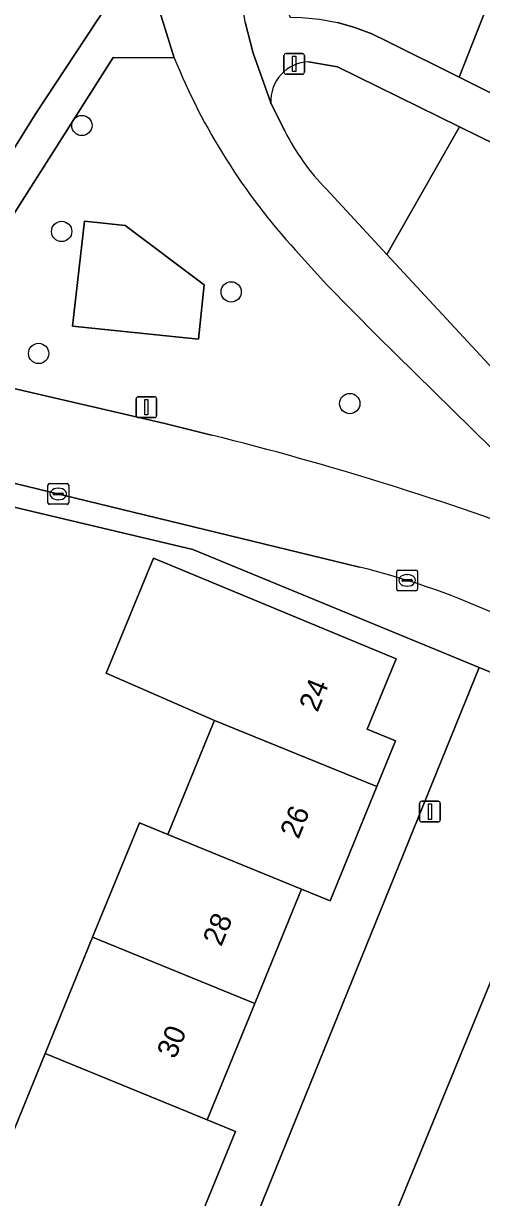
# Model space of a CAD drawing. Extents: x 157767 to 159172, y 387839 to 389425.
# Drawn here: x 158798.2 to 158820.3, y 388634 to 388690.6 of the extents above; entities that cross this region are included whole.
import ezdxf

# ---------------------------------------------------------------- set-up
doc = ezdxf.new("R2010")
doc.units = 0
for name, color, linetype in [('IMGEO_Berm_groen', 7, 'Continuous'), ('IMGEO_Boom', 7, 'Continuous'), ('IMGEO_Erf', 7, 'Continuous'), ('IMGEO_Fietspad_gesloten', 7, 'Continuous'), ('IMGEO_Groenvoorziening', 7, 'Continuous'), ('IMGEO_Kolk', 7, 'Continuous'), ('IMGEO_Lichtmast', 7, 'Continuous'), ('IMGEO_Pand', 7, 'Continuous'), ('IMGEO_Pand_nummerreeks', 7, 'Continuous'), ('IMGEO_Parkeervlak_open', 7, 'Continuous'), ('IMGEO_Terreindeel_open', 7, 'Continuous'), ('IMGEO_Verkeersbordpaal', 7, 'Continuous'), ('IMGEO_Voetpad_gesloten', 7, 'Continuous'), ('IMGEO_Voetpad_open', 7, 'Continuous')]:
    doc.layers.add(name, color=color, linetype=linetype)

msp = doc.modelspace()

# ---------------------------------------------------------------- linework, layer by layer
at = {"layer": 'IMGEO_Berm_groen'}
for points in [[(158805.445, 388688.949), (158802.494, 388688.951), (158796.515, 388679.533)], [(158819.196, 388685.606), (158813.307, 388688.5), (158811.924, 388688.751)], [(158810.101, 388686.769), (158810.779, 388685.405)], [(158812.766, 388682.617), (158815.69, 388679.458), (158819.196, 388685.606)], [(158815.227, 388675.523), (158812.797, 388677.986), (158811.289, 388679.667)], [(158823.974, 388665.504), (158824.347, 388666.557), (158815.227, 388675.523)], [(158795.937, 388674.242), (158796.164, 388673.34), (158804.992, 388671.3), (158807.249, 388670.733)]]:
    msp.add_lwpolyline(points, dxfattribs=at)
msp.add_lwpolyline([(158800.543, 388675.999), (158801.123, 388681.054), (158803.084, 388680.853), (158806.894, 388677.988), (158806.621, 388675.368)], close=True, dxfattribs=at)
for centre, radius, start, end in [((158833.927, 388700.401), 30.698, 201.9036, 222.4859), ((158811.992, 388686.859), 1.893, 92.0627, 182.723), ((158820.593, 388690.297), 10.965, 206.4961, 224.4586), ((158772.539, 388530.351), 144.609, 69.16476, 76.11197)]:
    msp.add_arc(centre, radius, start, end, dxfattribs=at)
at = {"layer": 'IMGEO_Boom'}
for centre in [(158800.994, 388685.677), (158800.019, 388680.565), (158808.189, 388677.649), (158798.91, 388674.679), (158813.904, 388672.261)]:
    msp.add_circle(centre, 0.489, dxfattribs=at)
at = {"layer": 'IMGEO_Erf'}
for points in [[(158805.658, 388623.767), (158820.14, 388659.525), (158806.339, 388665.225), (158793.644, 388668.234), (158793.398, 388667.329), (158796.09, 388666.547), (158794.77, 388662.005), (158793.444, 388657.444), (158790.752, 388658.226), (158789.94, 388655.775), (158792.64, 388654.99), (158791.376, 388650.644), (158790.005, 388645.928), (158787.305, 388646.713), (158786.908, 388645.354), (158789.619, 388644.565), (158787.763, 388638.183), (158785.907, 388631.802)], [(158794.146, 388628.458), (158799.223, 388640.896), (158801.513, 388646.508), (158803.766, 388652.027), (158805.135, 388651.468), (158807.319, 388656.819), (158807.38, 388656.969), (158802.167, 388659.25), (158804.441, 388664.794), (158816.14, 388659.95), (158814.75, 388656.545), (158816.107, 388655.991), (158815.203, 388653.776), (158812.954, 388648.265), (158811.577, 388648.829), (158811.463, 388648.549), (158809.328, 388643.319), (158807.033, 388637.696), (158808.39, 388637.14), (158806.255, 388631.911)]]:
    msp.add_lwpolyline(points, dxfattribs=at)
at = {"layer": 'IMGEO_Fietspad_gesloten'}
for points in [[(158795.029, 388680.233), (158798.736, 388686.2), (158803.155, 388692.927), (158810.337, 388703.897), (158814.094, 388709.698), (158814.165, 388709.808), (158814.869, 388710.787), (158812.719, 388711.297), (158810.886, 388711.732)], [(158809.247, 388689.17), (158808.856, 388690.665), (158808.646, 388692.195), (158808.572, 388692.448), (158808.505, 388692.597), (158808.31, 388693.11), (158808.161, 388693.638), (158808.06, 388694.177), (158808.07, 388695.788), (158808.229, 388697.478), (158808.538, 388699.147), (158808.995, 388700.782), (158809.596, 388702.37), (158810.337, 388703.897), (158803.155, 388692.927), (158804.522, 388691.908), (158805.445, 388688.949)], [(158810.779, 388685.405), (158810.101, 388686.769), (158809.247, 388689.17)], [(158811.289, 388679.667), (158812.797, 388677.986), (158815.227, 388675.523), (158824.347, 388666.557), (158823.974, 388665.504), (158828.614, 388663.331), (158834.525, 388659.875), (158832.355, 388662.075), (158830.985, 388663.465), (158827.791, 388667.297), (158821.439, 388673.248), (158815.69, 388679.458), (158812.766, 388682.617)], [(158807.249, 388670.733), (158804.992, 388671.3), (158796.164, 388673.34)], [(158794.317, 388669.247), (158814.376, 388664.366)]]:
    msp.add_lwpolyline(points, dxfattribs=at)
for centre, radius, start, end in [((158833.927, 388700.401), 30.698, 201.9036, 222.4859), ((158820.593, 388690.297), 10.965, 206.4961, 224.4586), ((158772.539, 388530.351), 144.609, 69.16476, 76.11197), ((158805.601, 388628.33), 37.089, 65.9107, 76.3141)]:
    msp.add_arc(centre, radius, start, end, dxfattribs=at)
at = {"layer": 'IMGEO_Groenvoorziening'}
for points in [[(158809.975, 388693.4), (158811.038, 388690.896), (158811.064, 388690.897), (158811.577, 388690.885), (158812.448, 388690.803), (158813.308, 388690.643), (158814.15, 388690.407), (158814.968, 388690.096), (158815.755, 388689.714), (158819.185, 388688.005), (158823.477, 388698.959), (158874.959, 388687.723), (158873.408, 388680.171), (158922.14, 388669.823)], [(158874.959, 388687.723), (158823.477, 388698.959), (158819.185, 388688.005), (158838.306, 388678.479)], [(158837.746, 388676.489), (158819.196, 388685.606), (158815.69, 388679.458), (158821.439, 388673.248), (158827.791, 388667.297)]]:
    msp.add_lwpolyline(points, dxfattribs=at)
at = {"layer": 'IMGEO_Kolk'}
for p, q in [((158799.356, 388667.472), (158799.356, 388668.324)), ((158799.431, 388668.398), (158800.283, 388668.398)), ((158799.844, 388668.178), (158799.869, 388668.178)), ((158800.357, 388668.324), (158800.357, 388667.472)), ((158799.615, 388667.892), (158799.615, 388667.904)), ((158800.053, 388667.855), (158799.655, 388667.855)), ((158799.658, 388667.941), (158800.056, 388667.941)), ((158799.867, 388667.618), (158799.842, 388667.618)), ((158800.099, 388667.904), (158800.099, 388667.892)), ((158800.283, 388667.398), (158799.431, 388667.398)), ((158816.168, 388663.302), (158816.168, 388664.154)), ((158816.243, 388664.228), (158817.095, 388664.228)), ((158817.169, 388664.154), (158817.169, 388663.302)), ((158816.427, 388663.722), (158816.427, 388663.734)), ((158816.865, 388663.685), (158816.467, 388663.685)), ((158816.47, 388663.771), (158816.868, 388663.771)), ((158816.656, 388664.008), (158816.681, 388664.008)), ((158816.911, 388663.734), (158816.911, 388663.722)), ((158817.095, 388663.228), (158816.243, 388663.228)), ((158816.679, 388663.448), (158816.654, 388663.448))]:
    msp.add_line(p, q, dxfattribs=at)
for points in [[(158799.356, 388667.472), (158799.356, 388668.324)], [(158799.431, 388668.398), (158800.283, 388668.398)], [(158800.357, 388668.324), (158800.357, 388667.472)], [(158800.283, 388667.398), (158799.431, 388667.398)], [(158816.168, 388663.302), (158816.168, 388664.154)], [(158816.243, 388664.228), (158817.095, 388664.228)], [(158817.169, 388664.154), (158817.169, 388663.302)], [(158817.095, 388663.228), (158816.243, 388663.228)]]:
    msp.add_lwpolyline(points, dxfattribs=at)
for centre, radius, start, end in [((158799.433, 388668.322), 0.0765, 91.552, 178.448), ((158799.433, 388668.322), 0.0765, 91.552, 178.448), ((158800.281, 388668.322), 0.0765, 1.552, 88.448), ((158800.281, 388668.322), 0.0765, 1.552, 88.448), ((158799.655, 388667.901), 0.0403, 85.8775, 175.7526), ((158799.652, 388667.891), 0.0366, 178.938, 274.7102), ((158800.056, 388667.898), 0.043, 264.8664, 352.4533), ((158800.06, 388667.903), 0.0386, 1.7309, 96.639), ((158799.433, 388667.474), 0.0765, 181.552, 268.448), ((158799.433, 388667.474), 0.0765, 181.552, 268.448), ((158800.281, 388667.474), 0.0765, 271.552, 358.448), ((158800.281, 388667.474), 0.0765, 271.552, 358.448), ((158816.245, 388664.152), 0.0765, 91.552, 178.448), ((158816.245, 388664.152), 0.0765, 91.552, 178.448), ((158817.093, 388664.152), 0.0765, 1.552, 88.448), ((158817.093, 388664.152), 0.0765, 1.552, 88.448), ((158816.467, 388663.731), 0.0403, 85.8775, 175.7526), ((158816.464, 388663.721), 0.0366, 178.938, 274.7102), ((158816.868, 388663.728), 0.043, 264.8664, 352.4533), ((158816.872, 388663.733), 0.0386, 1.7309, 96.639), ((158816.245, 388663.304), 0.0765, 181.552, 268.448), ((158816.245, 388663.304), 0.0765, 181.552, 268.448), ((158817.093, 388663.304), 0.0765, 271.552, 358.448), ((158817.093, 388663.304), 0.0765, 271.552, 358.448)]:
    msp.add_arc(centre, radius, start, end, dxfattribs=at)
for centre, major_axis, ratio, start_param, end_param in [((158799.843, 388667.898), (-0.387, 0.002), 0.722429, 4.712389, 7.853982), ((158799.868, 388667.898), (-0.39, 0.002), 0.717154, 1.570796, 4.712389), ((158816.655, 388663.728), (-0.387, 0.002), 0.722429, 4.712389, 7.853982), ((158816.68, 388663.728), (-0.39, 0.002), 0.717154, 1.570796, 4.712389)]:
    msp.add_ellipse(centre, major_axis=major_axis, ratio=ratio, start_param=start_param, end_param=end_param, dxfattribs=at)
at = {"layer": 'IMGEO_Lichtmast'}
for p, q in [((158803.606, 388671.687), (158803.606, 388672.487)), ((158803.606, 388672.487), (158803.606, 388671.687)), ((158803.706, 388672.587), (158804.496, 388672.587)), ((158804.496, 388672.587), (158803.706, 388672.587)), ((158804.596, 388672.487), (158804.596, 388671.687)), ((158804.596, 388671.687), (158804.596, 388672.487)), ((158804.496, 388671.587), (158803.706, 388671.587)), ((158803.706, 388671.587), (158804.496, 388671.587)), ((158817.273, 388652.171), (158817.273, 388652.971)), ((158817.273, 388652.971), (158817.273, 388652.171)), ((158817.373, 388653.071), (158818.163, 388653.071)), ((158818.163, 388653.071), (158817.373, 388653.071)), ((158818.263, 388652.971), (158818.263, 388652.171)), ((158818.263, 388652.171), (158818.263, 388652.971)), ((158818.163, 388652.071), (158817.373, 388652.071)), ((158817.373, 388652.071), (158818.163, 388652.071))]:
    msp.add_line(p, q, dxfattribs=at)
for points in [[(158804.026, 388672.462), (158804.176, 388672.462), (158804.176, 388671.712), (158804.026, 388671.712), (158804.026, 388672.462)], [(158817.693, 388652.946), (158817.843, 388652.946), (158817.843, 388652.196), (158817.693, 388652.196), (158817.693, 388652.946)]]:
    msp.add_lwpolyline(points, dxfattribs=at)
for centre, start, end in [((158803.706, 388672.487), 90, 180), ((158803.706, 388672.487), 90, 180), ((158804.496, 388672.487), 0, 90), ((158804.496, 388672.487), 360, 90), ((158803.706, 388671.687), 180, 270), ((158803.706, 388671.687), 180, 270), ((158804.496, 388671.687), 270, 0), ((158804.496, 388671.687), 270, 0), ((158817.373, 388652.971), 90, 180), ((158817.373, 388652.971), 90, 180), ((158818.163, 388652.971), 0, 90), ((158818.163, 388652.971), 360, 90), ((158817.373, 388652.171), 180, 270), ((158817.373, 388652.171), 180, 270), ((158818.163, 388652.171), 270, 0), ((158818.163, 388652.171), 270, 0)]:
    msp.add_arc(centre, 0.1, start, end, dxfattribs=at)
at = {"layer": 'IMGEO_Pand'}
for points in [[(158816.14, 388659.95), (158804.441, 388664.794), (158802.167, 388659.25), (158807.38, 388656.969), (158815.203, 388653.776), (158816.107, 388655.991), (158814.75, 388656.545)], [(158815.203, 388653.776), (158807.38, 388656.969), (158807.319, 388656.819), (158805.135, 388651.468), (158811.577, 388648.829), (158812.954, 388648.265)], [(158811.463, 388648.549), (158811.577, 388648.829), (158805.135, 388651.468), (158803.766, 388652.027), (158801.513, 388646.508), (158809.328, 388643.319)], [(158799.223, 388640.896), (158807.033, 388637.696), (158809.328, 388643.319), (158801.513, 388646.508)], [(158799.223, 388640.896), (158794.146, 388628.458), (158798.688, 388626.604), (158803.317, 388624.715), (158805.42, 388629.866), (158807.042, 388629.204), (158807.876, 388631.25), (158806.255, 388631.911), (158808.39, 388637.14), (158807.033, 388637.696)]]:
    msp.add_lwpolyline(points, close=True, dxfattribs=at)
at = {"layer": 'IMGEO_Parkeervlak_open'}
msp.add_lwpolyline([(158828.442, 388648.544), (158823.292, 388650.696), (158813.178, 388626.059), (158818.335, 388623.918)], close=True, dxfattribs=at)
at = {"layer": 'IMGEO_Terreindeel_open'}
msp.add_lwpolyline([(158806.621, 388675.368), (158806.894, 388677.988), (158803.084, 388680.853), (158801.123, 388681.054), (158800.543, 388675.999)], close=True, dxfattribs=at)
at = {"layer": 'IMGEO_Verkeersbordpaal'}
for p, q in [((158810.733, 388688.25), (158810.733, 388689.05)), ((158810.733, 388689.05), (158810.733, 388688.25)), ((158810.833, 388689.15), (158811.623, 388689.15)), ((158811.623, 388689.15), (158810.833, 388689.15)), ((158811.723, 388689.05), (158811.723, 388688.25)), ((158811.723, 388688.25), (158811.723, 388689.05)), ((158811.623, 388688.15), (158810.833, 388688.15)), ((158810.833, 388688.15), (158811.623, 388688.15))]:
    msp.add_line(p, q, dxfattribs=at)
msp.add_lwpolyline([(158811.153, 388689.025), (158811.303, 388689.025), (158811.303, 388688.275), (158811.153, 388688.275), (158811.153, 388689.025)], dxfattribs=at)
for centre, start, end in [((158810.833, 388689.05), 90, 180), ((158810.833, 388689.05), 90, 180), ((158811.623, 388689.05), 0, 90), ((158811.623, 388689.05), 360, 90), ((158810.833, 388688.25), 180, 270), ((158810.833, 388688.25), 180, 270), ((158811.623, 388688.25), 270, 0), ((158811.623, 388688.25), 270, 0)]:
    msp.add_arc(centre, 0.1, start, end, dxfattribs=at)
at = {"layer": 'IMGEO_Voetpad_gesloten'}
for points in [[(158808.856, 388690.665), (158809.247, 388689.17), (158810.101, 388686.769)], [(158819.185, 388688.005), (158815.755, 388689.714), (158814.968, 388690.096), (158814.15, 388690.407), (158813.308, 388690.643)], [(158811.924, 388688.751), (158813.307, 388688.5), (158819.196, 388685.606), (158837.746, 388676.489)], [(158838.306, 388678.479), (158819.185, 388688.005)]]:
    msp.add_lwpolyline(points, dxfattribs=at)
msp.add_arc((158811.992, 388686.859), 1.893, 92.0627, 182.723, dxfattribs=at)
at = {"layer": 'IMGEO_Voetpad_open'}
for points in [[(158796.515, 388679.533), (158802.494, 388688.951), (158805.445, 388688.949), (158804.522, 388691.908), (158803.155, 388692.927), (158798.736, 388686.2), (158795.029, 388680.233)], [(158814.376, 388664.366), (158794.317, 388669.247)], [(158791.278, 388668.798), (158793.644, 388668.234), (158806.339, 388665.225), (158820.14, 388659.525), (158824.169, 388657.847), (158824.764, 388659.293), (158825.145, 388660.218), (158821.601, 388661.803)], [(158823.032, 388655.085), (158824.169, 388657.847), (158820.14, 388659.525), (158805.658, 388623.767), (158805.129, 388622.461), (158808.275, 388621.169), (158804.806, 388612.677), (158783.858, 388561.402), (158786.468, 388560.754), (158787.522, 388563.315), (158796.251, 388584.524), (158807.372, 388611.628)], [(158809.115, 388614.346), (158813.178, 388626.059), (158823.292, 388650.696)]]:
    msp.add_lwpolyline(points, dxfattribs=at)
msp.add_arc((158805.601, 388628.33), 37.089, 65.9107, 76.3141, dxfattribs=at)

# ---------------------------------------------------------------- texts
at = {"layer": 'IMGEO_Pand_nummerreeks'}
for s, rotation, p in [('24', 67.7924, (158812.347, 388657.328)), ('26', 67.8038, (158811.433, 388651.208)), ('28', 67.7981, (158807.711, 388646.026)), ('30', 67.7974, (158805.497, 388640.598))]:
    msp.add_text(s, height=1, rotation=rotation, dxfattribs=at).set_placement(p)

doc.saveas('drawing.dxf')
